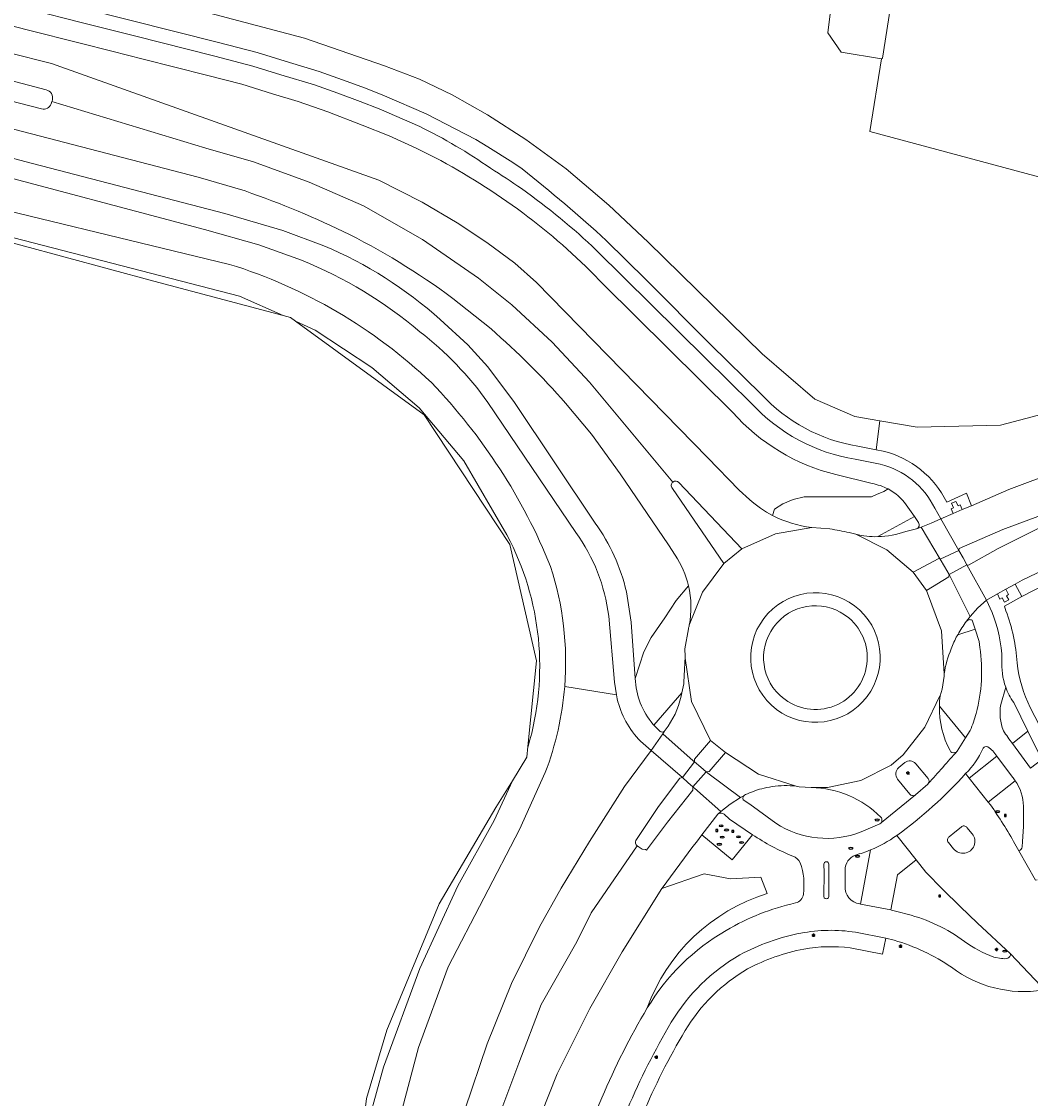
# Model space of a CAD drawing. Header units: metres. Extents: x 149984 to 156489, y 469398 to 478068.
# Tile 707 of 854: x 154388 to 154513, y 472682 to 472815. Entities that reach past the tile are written whole.
import ezdxf
from ezdxf.enums import TextEntityAlignment as Align

# ---------------------------------------------------------------- set-up
doc = ezdxf.new("R2010")
doc.units = ezdxf.units.M
doc.header["$LTSCALE"] = 0.75
for name, color, linetype, lineweight in [('B-WE-GR-BEPLANTING_CULTUUR_VASTE PLANTENVAK-GV', 252, 'Continuous', 18), ('B-WE-GR-GRAS-GV', 252, 'Continuous', 13), ('B-WE-IE-MEUBILAIR-S', 252, 'Continuous', 25), ('B-WE-OG-TERREIN_BEGROEID-GV', 252, 'Continuous', 18), ('B-WE-OG-TERREIN_ERF-GV', 252, 'Continuous', 18), ('B-WE-OG-WATER_MEER-GV', 252, 'Continuous', 18), ('B-WE-OG-WEG-GV', 252, 'Continuous', 18), ('B-WE-VH-GESLOTENVERHARDING_ASFALT-GV', 252, 'Continuous', 18), ('B-WE-VH-GESLOTENVERHARDING_BETON-GV', 252, 'Continuous', 18), ('B-WE-VH-OPENVERHARDING_BETONSTRAATSTEEN-GV', 252, 'Continuous', 18), ('B-WE-VH-OPENVERHARDING_TEGEL-GV', 252, 'Continuous', 18)]:
    doc.layers.add(name, color=color, linetype=linetype, lineweight=lineweight)
doc.styles.add('NLCS-ISO', font='NLCS-ISO.ttf')

# ---------------------------------------------------------------- blocks, each defined once
blk = doc.blocks.new('SIE-MEUBILAIR_BORD_VERKEER-SO')
blk.add_lwpolyline([(-0.5625, -0.5625), (0.5625, -0.5625), (0.5625, 0.5625), (-0.5625, 0.5625)], close=True)
at = {"style": 'NLCS-ISO'}
blk.add_text('vb', height=0.75, dxfattribs=at).set_placement((0, 0), align=Align.MIDDLE_CENTER)
blk = doc.blocks.new('SIE-MEUBILAIR_PAAL_LICHTMAST-SO')
for points in [[(-0.62, 0), (-1, 0)], [(-0.71, 0.71), (-0.44, 0.44)], [(0, 1), (0, 0.62)], [(0.44, 0.44), (0.71, 0.71)], [(1, 0), (0.62, 0)], [(-0.71, -0.71), (-0.44, -0.44)], [(0, -0.62), (0, -1)], [(0.44, -0.44), (0.71, -0.71)]]:
    blk.add_lwpolyline(points)
blk.add_circle((0, 0), 0.5)
blk = doc.blocks.new('SIE-MEUBILAIR_PUT_WATERLEIDINGPUT-SO')
blk.add_ellipse((0, 0), major_axis=(1.25, 0), ratio=0.54)
at = {"style": 'NLCS-ISO'}
blk.add_text('wl', height=0.75, dxfattribs=at).set_placement((-0.14, 0), align=Align.MIDDLE_CENTER)
blk = doc.blocks.new('SIE-MEUBILAIR_PUT_KOLK-SO')
blk.add_ellipse((0, 0), major_axis=(1.25, 0), ratio=0.54)
at = {"style": 'NLCS-ISO'}
blk.add_text('klk', height=0.75, dxfattribs=at).set_placement((0.03, 0), align=Align.MIDDLE_CENTER)
blk = doc.blocks.new('SIE-MEUBILAIR_PUT_GASPUT-SO')
blk.add_ellipse((0, 0), major_axis=(1.25, 0), ratio=0.54)
at = {"style": 'NLCS-ISO'}
blk.add_text('gas ', height=0.75, dxfattribs=at).set_placement((0.53, 0.16), align=Align.MIDDLE_CENTER)
blk = doc.blocks.new('SIE-MEUBILAIR_PUT_BRANDKRAAN-SO')
blk.add_ellipse((0, 0), major_axis=(1.25, 0), ratio=0.54)
at = {"style": 'NLCS-ISO'}
blk.add_text('bk', height=0.75, dxfattribs=at).set_placement((0.03, 0), align=Align.MIDDLE_CENTER)

msp = doc.modelspace()

# ---------------------------------------------------------------- linework, layer by layer
at = {"layer": 'B-WE-GR-BEPLANTING_CULTUUR_VASTE PLANTENVAK-GV'}
for points in [[(154490.799, 472740.944, 0.9688399), (154482.263, 472731.38)], [(154482.263, 472731.38, 1.0320413), (154490.799, 472740.944)]]:
    msp.add_lwpolyline(points, format="xyb", dxfattribs=at)
at = {"layer": 'B-WE-GR-GRAS-GV', "flags": 128}
msp.add_lwpolyline([(154358.783, 472594.718), (154400.323, 472583.605), (154418.447, 472579.24), (154421.093, 472604.507), (154422.945, 472623.822), (154429.295, 472666.552), (154431.147, 472681.501), (154433.66, 472689.968), (154440.143, 472705.578), (154447.154, 472717.484), (154449.197, 472720.794), (154450.991, 472723.702), (154451.123, 472725.018), (154452.181, 472735.608), (154448.874, 472750.028), (154438.291, 472766.035), (154422.372, 472777.624), (154421.754, 472778.074), (154420.834, 472778.318), (154404.821, 472782.572), (154382.86, 472788.525)], dxfattribs=at)
at = {"layer": 'B-WE-OG-TERREIN_BEGROEID-GV', "flags": 128}
for points in [[(154440.346, 472797.496), (154437.289, 472799.035), (154433.944, 472800.561), (154430.6, 472801.881), (154426.379, 472803.513), (154422.681, 472804.804), (154419.522, 472805.766), (154415.745, 472806.939), (154411.35, 472808.069), (154407.438, 472809.046), (154403.528, 472810.038), (154399.649, 472811.023), (154395.725, 472812.019), (154389.171, 472813.665), (154377.834, 472816.61), (154375.726, 472817.172)], [(154373.64, 472814.4), (154373.646, 472814.399), (154376.071, 472813.729), (154379.364, 472812.885), (154379.842, 472812.751), (154386.93, 472810.84), (154392.16, 472809.498), (154432.668, 472795.084), (154438.015, 472792.366), (154442.372, 472789.812), (154446.041, 472787.384), (154449.494, 472784.795), (154452.194, 472782.435), (154473.318, 472760.783), (154477.243, 472756.721), (154478.544, 472755.563)], [(154416.138, 472793.736), (154410.331, 472795.429), (154383.498, 472802.407), (154380.337, 472803.172), (154373.926, 472804.843), (154371.572, 472805.41), (154371.56, 472805.413)], [(154370.826, 472802.176), (154371.884, 472801.94), (154378.611, 472800.125), (154388.864, 472797.379), (154413.64, 472790.954), (154420.788, 472788.853), (154425.87, 472786.967)], [(154476.433, 472766.368), (154460.479, 472782.156)], [(154446.549, 472776.675), (154442.631, 472779.841)], [(154440.266, 472777.828), (154443.689, 472774.706), (154446.166, 472772.003), (154449.438, 472767.567), (154459.441, 472752.672)], [(154469.348, 472748.696), (154468.507, 472749.96), (154462.511, 472758.769), (154458.963, 472763.652), (154455.785, 472767.482)], [(154493.698, 472757.546), (154489.223, 472758.662)], [(154481.384, 472753.61), (154481.62, 472754.378), (154482.646, 472755.062), (154483.916, 472755.6), (154485.283, 472755.893), (154493.637, 472755.893), (154494.223, 472756.186), (154495.151, 472756.576), (154495.673, 472756.883)], [(154495.673, 472756.883), (154495.151, 472756.576), (154494.223, 472756.186), (154493.637, 472755.893), (154485.283, 472755.893), (154483.916, 472755.6), (154482.646, 472755.062), (154481.62, 472754.378), (154481.384, 472753.61)], [(154494.395, 472750.984), (154498.92, 472753.471), (154497.915, 472754.919)], [(154486.217, 472752.112), (154488.458, 472751.939)], [(154490.867, 472751.482), (154491.668, 472751.281)], [(154463.303, 472744.161), (154463.886, 472740.418), (154464.377, 472733.453), (154465.451, 472736.744), (154466.379, 472738.503), (154468.04, 472740.945), (154469.457, 472743.094), (154470.973, 472744.914)], [(154470.973, 472744.914), (154469.457, 472743.094), (154468.04, 472740.945), (154466.379, 472738.503), (154465.451, 472736.744), (154464.377, 472733.453)], [(154470.568, 472735.945), (154470.581, 472736.148), (154470.534, 472737.129), (154470.972, 472739.58)], [(154466.701, 472727.663), (154470.162, 472731.681), (154470.406, 472732.787)], [(154466.586, 472727.779), (154466.701, 472727.663)]]:
    msp.add_lwpolyline(points, dxfattribs=at)
at = {"layer": 'B-WE-OG-TERREIN_BEGROEID-GV'}
for points in [[(154451.119, 472790.558, 0.0361946), (154440.346, 472797.496)], [(154429.052, 472788.355, 0.0301199), (154416.138, 472793.736)], [(154460.479, 472782.156, 0.0407641), (154451.119, 472790.558)], [(154442.631, 472779.841, 0.0449399), (154429.052, 472788.355)], [(154425.87, 472786.967, -0.0824678), (154440.266, 472777.828)], [(154455.785, 472767.482, 0.0338056), (154446.549, 472776.675)], [(154489.223, 472758.662, -0.1528002), (154476.433, 472766.368)], [(154495.673, 472756.883, 0.0813591), (154493.698, 472757.546)], [(154497.915, 472754.919, 0.1174724), (154495.673, 472756.883)], [(154478.544, 472755.563, 0.0610852), (154481.384, 472753.61)], [(154481.384, 472753.61, 0.090205), (154486.217, 472752.112)], [(154459.441, 472752.672, -0.0984937), (154463.303, 472744.161)], [(154488.458, 472751.939, -0.0169604), (154490.867, 472751.482)], [(154491.668, 472751.281, 0.0634459), (154494.395, 472750.984)], [(154470.973, 472744.914, 0.0885834), (154469.348, 472748.696)], [(154471.067, 472740.023, 0.1054963), (154470.973, 472744.914)], [(154470.972, 472739.58, 0.0069371), (154471.067, 472740.023)], [(154470.406, 472732.787, -0.0056849), (154470.568, 472735.945)], [(154464.377, 472733.453, 0.1633232), (154466.586, 472727.779)]]:
    msp.add_lwpolyline(points, format="xyb", dxfattribs=at)
at = {"layer": 'B-WE-OG-TERREIN_ERF-GV', "flags": 128}
for points in [[(154514.246, 472834.724), (154504.049, 472837.584), (154499.457, 472838.852), (154498.406, 472832.574), (154501.611, 472831.457), (154500.483, 472828.217), (154497.831, 472829.14), (154497.224, 472825.511), (154497.375, 472825.487), (154494.995, 472810.161), (154494.849, 472810.075), (154493.396, 472801.098), (154524.888, 472792.657)], [(154382.86, 472788.525), (154404.821, 472782.572), (154420.834, 472778.318), (154415.456, 472780.747), (154380.124, 472789.839)], [(154448.526, 472751.204), (154443.19, 472760.369), (154437.664, 472766.913), (154431.807, 472771.915), (154424.804, 472776.526), (154422.372, 472777.624), (154438.291, 472766.035), (154448.874, 472750.028), (154452.181, 472735.608), (154451.123, 472725.018), (154451.139, 472725.055)], [(154431.533, 472679.113), (154433.254, 472685.369), (154437.757, 472697.556), (154442.442, 472707.819), (154446.952, 472715.87), (154449.197, 472720.794), (154447.154, 472717.484), (154440.143, 472705.578), (154433.66, 472689.968), (154431.147, 472681.501)]]:
    msp.add_lwpolyline(points, dxfattribs=at)
at = {"layer": 'B-WE-OG-TERREIN_ERF-GV'}
msp.add_lwpolyline([(154451.139, 472725.055, 0.1966771), (154448.526, 472751.204)], format="xyb", dxfattribs=at)
at = {"layer": 'B-WE-OG-WATER_MEER-GV', "flags": 128}
for points in [[(154385.826, 472822.605), (154423.491, 472812.619), (154433.392, 472809.217), (154437.722, 472807.548), (154441.732, 472805.61), (154446.128, 472803.137), (154450.843, 472800.102), (154455.841, 472796.474), (154461.14, 472791.964), (154466.01, 472787.417), (154480.097, 472773.611), (154486.608, 472767.982), (154491.545, 472765.848), (154494.642, 472765.31), (154499.247, 472764.51), (154509.587, 472764.758), (154517.252, 472766.777), (154524.469, 472768.988), (154530.609, 472770.612), (154540.857, 472773.054), (154558.529, 472775.039), (154575.307, 472774.241), (154590.77, 472773.013)], [(154524.888, 472792.657), (154493.396, 472801.098), (154494.849, 472810.075), (154489.879, 472810.9), (154488.225, 472813.291), (154488.537, 472815.991), (154485.859, 472816.424)], [(154414.214, 472784.663), (154377.081, 472793.613), (154373.279, 472791.115), (154371.168, 472787.082), (154370.806, 472784.175), (154372.342, 472783.838), (154373.319, 472784.895), (154374.029, 472786.237), (154374.943, 472787.965)], [(154380.124, 472789.839), (154415.456, 472780.747), (154420.834, 472778.318), (154421.754, 472778.074), (154422.372, 472777.624), (154424.804, 472776.526), (154431.807, 472771.915), (154437.664, 472766.913), (154443.19, 472760.369), (154448.526, 472751.204)], [(154451.139, 472725.055), (154451.123, 472725.018), (154450.991, 472723.702), (154449.197, 472720.794), (154446.952, 472715.87), (154442.442, 472707.819), (154437.757, 472697.556), (154433.254, 472685.369), (154431.533, 472679.113), (154420.362, 472591.875), (154420.642, 472589.554), (154419.979, 472585.647), (154419.63, 472582.507), (154419.281, 472578.286), (154417.816, 472578.111), (154415.688, 472578.321), (154414.188, 472578.914), (154413.106, 472578.984), (154411.397, 472579.542), (154409.024, 472580.205), (154406.268, 472580.902), (154394.197, 472583.798), (154380.312, 472587.112)], [(154357.3, 472592.265), (154388.896, 472584.155), (154418.425, 472576.75), (154419.161, 472576.565), (154419.303, 472575.769), (154421.152, 472575.346), (154432.858, 472665.59), (154434.82, 472677.355), (154437.596, 472687.799), (154441.25, 472697.777), (154450.08, 472714.768), (154453.259, 472721.805)]]:
    msp.add_lwpolyline(points, dxfattribs=at)
at = {"layer": 'B-WE-OG-WATER_MEER-GV'}
for points in [[(154439.168, 472770.038, 0.1148864), (154414.214, 472784.663)], [(154453.915, 472747.298, 0.0960665), (154439.168, 472770.038)], [(154448.526, 472751.204, -0.1966771), (154451.139, 472725.055)], [(154455.663, 472732.472, 0.0983415), (154453.915, 472747.298)], [(154453.259, 472721.805, 0.0716392), (154455.663, 472732.472)]]:
    msp.add_lwpolyline(points, format="xyb", dxfattribs=at)
at = {"layer": 'B-WE-OG-WEG-GV', "flags": 128}
for points in [[(154374.89, 472821.659), (154396.286, 472816.272), (154412.819, 472812.113), (154417.628, 472810.866), (154421.09, 472809.783), (154425.293, 472808.52), (154428.192, 472807.499), (154431.027, 472806.452), (154433.359, 472805.512), (154438.546, 472803.292), (154444.653, 472800.117), (154446.16, 472799.197), (154449.239, 472797.267), (154450.4, 472796.479)], [(154491.908, 472762.187), (154494.187, 472761.742), (154494.642, 472765.31), (154491.545, 472765.848), (154486.608, 472767.982), (154480.097, 472773.611), (154466.01, 472787.417), (154461.14, 472791.964), (154455.841, 472796.474), (154450.843, 472800.102), (154446.128, 472803.137), (154441.732, 472805.61), (154437.722, 472807.548), (154433.392, 472809.217), (154423.491, 472812.619), (154385.826, 472822.605)], [(154423.114, 472785.178), (154417.823, 472787.065), (154411.09, 472788.985), (154382.815, 472796.458), (154377.935, 472797.665), (154372.253, 472799.195)], [(154368.797, 472796.387), (154377.081, 472793.613), (154414.214, 472784.663)], [(154460.813, 472787.615), (154465.74, 472782.732), (154473.727, 472774.728), (154479.971, 472768.608)], [(154590.77, 472773.013), (154575.307, 472774.241), (154558.529, 472775.039), (154540.857, 472773.054), (154530.609, 472770.612), (154524.469, 472768.988), (154517.252, 472766.777), (154509.587, 472764.758), (154499.247, 472764.51), (154494.642, 472765.31), (154494.187, 472761.742), (154495.07, 472761.569)], [(154457.031, 472751.502), (154446.173, 472767.596)], [(154502.938, 472755.257), (154505.369, 472756.35), (154505.97, 472754.807), (154510.627, 472756.797), (154513.562, 472757.923), (154520.895, 472760.522), (154526.424, 472762.311), (154530.648, 472763.395), (154536.991, 472764.711), (154544.217, 472765.986), (154550.201, 472766.776), (154556.549, 472767.348), (154561.254, 472767.566), (154581.404, 472766.968)], [(154519.506, 472749.079), (154512.239, 472745.606), (154511.384, 472745.129), (154512.228, 472743.599), (154516.305, 472745.67)], [(154516.305, 472745.67), (154512.228, 472743.599), (154510.075, 472742.392), (154510.248, 472741.826)], [(154455.663, 472732.472), (154462.074, 472731.436), (154461.84, 472732.983), (154461.109, 472741.169)], [(154507.013, 472737.278), (154506.94, 472738.005), (154506.428, 472739.555), (154504.285, 472738.86), (154504.215, 472738.733)], [(154502.59, 472733.74), (154502.34, 472732.134), (154502.094, 472731.307)], [(154462.148, 472730.944), (154462.074, 472731.436), (154455.663, 472732.472)], [(154510.219, 472732.389), (154509.605, 472730.228)], [(154502.022, 472730.022), (154505.251, 472726.099), (154505.819, 472727.016)], [(154511.042, 472725.402), (154512.955, 472726.948), (154511.205, 472730.47)], [(154513.262, 472729.865), (154517.808, 472721.033)], [(154424.181, 472573.395), (154427.886, 472577.198), (154438.043, 472655.608), (154439.157, 472662.882), (154440.227, 472668.475), (154441.382, 472673.289), (154443.317, 472680.096), (154446.067, 472688.248), (154449.066, 472695.703), (154452.561, 472702.724), (154455.246, 472707.493), (154458.734, 472713.283), (154463.075, 472720.084), (154466.368, 472724.547), (154465.043, 472725.677)], [(154505.265, 472721.693), (154505.72, 472721.116), (154509.106, 472723.833), (154508.614, 472724.484)], [(154453.259, 472721.805), (154450.08, 472714.768), (154441.25, 472697.777), (154437.596, 472687.799), (154434.82, 472677.355), (154432.858, 472665.59), (154421.152, 472575.346), (154419.303, 472575.769), (154418.557, 472575.94)], [(154511.398, 472720.806), (154508.063, 472718.148), (154508.326, 472717.815)], [(154486.16, 472719.963), (154484.659, 472720.056)], [(154477.739, 472718.451), (154478.564, 472717.903), (154481.783, 472715.535)], [(154492.326, 472714.468), (154494.645, 472715.474)], [(154478.882, 472714.122), (154476.376, 472711.031), (154472.63, 472714.097), (154471.954, 472713.217), (154471.502, 472712.655), (154467.736, 472707.526), (154467.687, 472707.449), (154472.929, 472709.299), (154476.191, 472708.657), (154479.922, 472708.858), (154480.716, 472706.844)], [(154492.167, 472705.561), (154492.275, 472705.54), (154493.51, 472712.249)], [(154511.365, 472712.99), (154511.86, 472712.114)], [(154510.801, 472699.386), (154506.747, 472703.169), (154504.571, 472705.226), (154502.437, 472707.342), (154500.33, 472709.488), (154499.133, 472710.999), (154496.828, 472709.152), (154496.01, 472704.824)], [(154490.35, 472709.785), (154490.346, 472708.772), (154490.346, 472707.774)], [(154480.716, 472706.844), (154479.922, 472708.858), (154476.191, 472708.657), (154472.929, 472709.299), (154467.687, 472707.449), (154462.758, 472699.639), (154458.779, 472692.634), (154454.73, 472684.56), (154450.771, 472674.567)], [(154496.01, 472704.824), (154496.106, 472704.806), (154497.081, 472704.531), (154498.041, 472704.279)], [(154496.424, 472701.072), (154495.378, 472701.33), (154494.984, 472699.367), (154490.979, 472700.118)], [(154508.731, 472698.99), (154509.68, 472698.812)]]:
    msp.add_lwpolyline(points, dxfattribs=at)
at = {"layer": 'B-WE-OG-WEG-GV'}
for points in [[(154450.4, 472796.479, -0.0172755), (154460.813, 472787.615)], [(154414.214, 472784.663, -0.1148864), (154439.168, 472770.038)], [(154437.747, 472776.332, 0.0790047), (154423.114, 472785.178)], [(154446.173, 472767.596, 0.0716697), (154437.747, 472776.332)], [(154439.168, 472770.038, -0.0960665), (154453.915, 472747.298)], [(154479.971, 472768.608, 0.1686421), (154491.908, 472762.187)], [(154495.07, 472761.569, -0.2187711), (154502.938, 472755.257)], [(154461.109, 472741.169, 0.1267782), (154457.031, 472751.502)], [(154453.915, 472747.298, -0.0983415), (154455.663, 472732.472)], [(154510.248, 472741.826, -0.0376431), (154511.178, 472738.646)], [(154504.215, 472738.733, 0.0394145), (154503.491, 472737.104)], [(154511.178, 472738.646, -0.0374342), (154511.623, 472735.359)], [(154503.491, 472737.104, 0.076519), (154502.622, 472734.031)], [(154506.559, 472729.122, 0.103231), (154507.013, 472737.278)], [(154511.623, 472735.359, 0.0901147), (154513.262, 472729.865)], [(154502.622, 472734.031, 0.0071642), (154502.59, 472733.74)], [(154455.663, 472732.472, -0.0716392), (154453.259, 472721.805)], [(154511.205, 472730.47, -0.0657143), (154510.219, 472732.389)], [(154465.043, 472725.677, -0.1362029), (154462.148, 472730.944)], [(154502.094, 472731.307, 0.015559), (154502.022, 472730.022)], [(154509.605, 472730.228, 0.1372273), (154509.941, 472726.978)], [(154505.819, 472727.016, 0.0484567), (154506.559, 472729.122)], [(154509.941, 472726.978, 0.0168751), (154511.042, 472725.402)], [(154507.402, 472724.762, -0.0994761), (154505.265, 472721.693)], [(154507.999, 472724.975, 0.4201427), (154507.402, 472724.762)], [(154508.614, 472724.484, 0.0760077), (154507.999, 472724.975)], [(154484.313, 472720.107, 0.0699331), (154481.31, 472720.077)], [(154512.41, 472717.659, 0.1468465), (154511.398, 472720.806)], [(154477.81, 472718.926, 0.0742635), (154477.739, 472718.807)], [(154478.038, 472719.08, 0.15123), (154477.81, 472718.926)], [(154480.038, 472719.806, 0.0431254), (154478.038, 472719.08)], [(154481.31, 472720.077, 0.0257783), (154480.038, 472719.806)], [(154484.659, 472720.056, 0.0084862), (154484.313, 472720.107)], [(154494.772, 472716.303, 0.190868), (154486.16, 472719.963)], [(154477.739, 472718.807, 0.1966292), (154477.739, 472718.451)], [(154508.326, 472717.815, -0.0264156), (154511.365, 472712.99)], [(154512.264, 472712.637, 0.0278769), (154512.41, 472717.659)], [(154494.911, 472715.881, 0.2298929), (154494.772, 472716.303)], [(154481.783, 472715.535, 0.2415748), (154492.326, 472714.468)], [(154494.645, 472715.474, 0.1451684), (154494.839, 472715.638)], [(154494.839, 472715.638, 0.148522), (154494.911, 472715.881)], [(154483.905, 472711.453, -0.0463201), (154478.882, 472714.122)], [(154493.51, 472712.249, -0.0296392), (154491.623, 472711.601)], [(154511.86, 472712.114, 0.2297268), (154512.264, 472712.637)], [(154484.803, 472710.657, 0.201939), (154483.905, 472711.453)], [(154491.623, 472711.601, 0.3098517), (154490.35, 472709.785)], [(154485.188, 472706.777, 0.1193314), (154484.803, 472710.657)], [(154490.346, 472707.774, 0.3837281), (154492.167, 472705.561)], [(154480.716, 472706.844, 0.235542), (154465.887, 472692.693)], [(154465.887, 472692.693, -0.235542), (154480.716, 472706.844)], [(154475.649, 472702.282, -0.0775681), (154484.209, 472705.686)], [(154484.209, 472705.686, 0.3478012), (154485.188, 472706.777)], [(154498.041, 472704.279, -0.0986926), (154505.124, 472700.926)], [(154465.887, 472692.693, -0.1285208), (154475.649, 472702.282)], [(154490.979, 472700.118, 0.0756883), (154485.245, 472699.984)], [(154503.519, 472697.722, 0.0789608), (154496.424, 472701.072)], [(154505.124, 472700.926, 0.0737719), (154508.731, 472698.99)], [(154485.245, 472699.984, 0.0746021), (154478.298, 472697.514)], [(154510.466, 472698.843, 0.3849472), (154510.801, 472699.386)], [(154514.762, 472694.894, -0.2027824), (154503.519, 472697.722)], [(154509.68, 472698.812, 0.095372), (154510.466, 472698.843)], [(154478.298, 472697.514, 0.1275911), (154470.569, 472689.897)], [(154460.268, 472681.598, -0.034701), (154465.887, 472692.693)], [(154470.569, 472689.897, 0.0349333), (154465.269, 472679.422)], [(154453.508, 472662.212, -0.0430076), (154460.268, 472681.598)]]:
    msp.add_lwpolyline(points, format="xyb", dxfattribs=at)
at = {"layer": 'B-WE-VH-GESLOTENVERHARDING_ASFALT-GV', "flags": 128}
for points in [[(154437.733, 472801.728), (154432.7, 472803.878), (154430.368, 472804.818), (154427.607, 472805.837), (154424.708, 472806.858), (154420.564, 472808.101), (154417.102, 472809.184), (154412.377, 472810.407), (154402.45, 472812.907), (154395.851, 472814.564), (154389.719, 472816.125), (154378.459, 472819.005)], [(154377.834, 472816.61), (154389.171, 472813.665), (154395.725, 472812.019), (154399.649, 472811.023), (154403.528, 472810.038), (154407.438, 472809.046), (154411.35, 472808.069), (154415.745, 472806.939), (154419.522, 472805.766), (154422.681, 472804.804), (154426.379, 472803.513), (154430.6, 472801.881), (154433.944, 472800.561), (154437.289, 472799.035), (154440.346, 472797.496)], [(154478.544, 472755.563), (154477.243, 472756.721), (154473.318, 472760.783), (154452.194, 472782.435), (154449.494, 472784.795), (154446.041, 472787.384), (154442.372, 472789.812), (154438.015, 472792.366), (154432.668, 472795.084), (154392.16, 472809.498), (154386.93, 472810.84), (154379.842, 472812.751), (154379.364, 472812.885), (154376.071, 472813.729), (154375.29, 472810.512), (154375.836, 472810.375)], [(154375.836, 472810.375), (154391.518, 472806.239)], [(154390.944, 472803.876), (154375.236, 472807.951), (154374.709, 472808.067), (154373.926, 472804.843)], [(154373.926, 472804.843), (154380.337, 472803.172), (154383.498, 472802.407), (154410.331, 472795.429), (154416.138, 472793.736)], [(154469.06, 472757.738), (154458.743, 472770.079), (154454.099, 472775.024), (154449.132, 472779.645), (154445.009, 472782.972), (154438.094, 472787.748), (154430.78, 472791.886), (154424.065, 472794.813), (154417.185, 472797.328), (154411.292, 472799.046), (154392.235, 472804.82), (154392.143, 472804.52)], [(154392.285, 472804.981), (154392.235, 472804.82), (154411.292, 472799.046), (154417.185, 472797.328), (154424.065, 472794.813), (154430.78, 472791.886), (154438.094, 472787.748), (154445.009, 472782.972), (154449.132, 472779.645), (154454.099, 472775.024), (154458.743, 472770.079), (154469.06, 472757.738)], [(154425.87, 472786.967), (154420.788, 472788.853), (154413.64, 472790.954), (154388.864, 472797.379), (154378.611, 472800.125), (154377.935, 472797.665)], [(154377.935, 472797.665), (154382.815, 472796.458), (154411.09, 472788.985), (154417.823, 472787.065), (154423.114, 472785.178)], [(154478.777, 472767.45), (154473.072, 472773.042), (154459.607, 472786.379)], [(154460.479, 472782.156), (154476.433, 472766.368)], [(154442.631, 472779.841), (154446.549, 472776.675)], [(154459.441, 472752.672), (154449.438, 472767.567), (154446.166, 472772.003), (154443.689, 472774.706), (154440.266, 472777.828)], [(154446.173, 472767.596), (154457.031, 472751.502)], [(154455.785, 472767.482), (154458.963, 472763.652), (154462.511, 472758.769), (154468.507, 472749.96), (154469.348, 472748.696)], [(154494.707, 472759.946), (154491.616, 472760.55)], [(154469.78, 472757.666), (154477.558, 472749.485), (154481.722, 472751.345), (154486.217, 472752.112)], [(154489.223, 472758.662), (154493.698, 472757.546)], [(154513.562, 472757.923), (154510.627, 472756.797), (154505.97, 472754.807), (154504.848, 472754.328), (154503.739, 472753.854), (154502.188, 472753.191), (154504.422, 472749.292), (154504.471, 472749.53), (154509.872, 472751.874), (154514.212, 472753.47)], [(154471.067, 472740.023), (154471.082, 472740.019), (154472.728, 472744.112), (154475.335, 472747.671), (154468.99, 472756.961)], [(154497.915, 472754.919), (154498.92, 472753.471), (154499.443, 472752.717)], [(154499.182, 472751.963), (154499.769, 472752.163), (154500.994, 472752.641), (154502.188, 472753.191), (154501.451, 472754.513)], [(154498.78, 472746.609), (154501.928, 472748.301), (154502.116, 472748.216), (154499.769, 472752.163), (154499.182, 472751.963), (154499.175, 472751.961), (154497.881, 472751.628)], [(154514.716, 472752.221), (154509.301, 472749.521), (154505.604, 472747.453), (154505.416, 472747.519), (154507.826, 472743.146), (154509.187, 472743.905), (154510.243, 472744.493), (154511.384, 472745.129), (154512.239, 472745.606), (154519.506, 472749.079)], [(154488.458, 472751.939), (154486.217, 472752.112), (154481.722, 472751.345), (154477.558, 472749.485), (154475.335, 472747.671)], [(154502.622, 472734.031), (154502.276, 472739.352), (154500.436, 472744.343), (154498.78, 472746.609), (154495.497, 472749.36), (154491.668, 472751.281), (154490.867, 472751.482)], [(154491.668, 472751.281), (154495.497, 472749.36), (154498.78, 472746.609)], [(154475.335, 472747.671), (154472.728, 472744.112), (154471.082, 472740.019), (154471.067, 472740.023)], [(154503.244, 472746.289), (154503.182, 472746.031), (154500.436, 472744.343), (154502.276, 472739.352), (154502.622, 472734.031)], [(154505.375, 472740.525), (154505.835, 472741.112), (154503.244, 472746.289)], [(154464.377, 472733.453), (154463.886, 472740.418), (154463.303, 472744.161)], [(154508.532, 472741.59), (154507.826, 472743.146), (154506.786, 472742.172), (154505.835, 472741.112), (154505.375, 472740.525)], [(154461.109, 472741.169), (154461.84, 472732.983), (154462.074, 472731.436), (154462.148, 472730.944)], [(154506.066, 472740.651), (154506.428, 472739.555), (154506.94, 472738.005), (154507.013, 472737.278)], [(154470.972, 472739.58), (154470.534, 472737.129), (154470.581, 472736.148), (154470.568, 472735.945), (154471.369, 472730.585), (154473.694, 472725.763), (154475.558, 472724.271), (154479.658, 472721.606), (154484.314, 472720.113), (154484.313, 472720.107)], [(154504.215, 472738.733), (154504.285, 472738.86)], [(154473.694, 472725.763), (154471.369, 472730.585), (154470.568, 472735.945)], [(154484.659, 472720.056), (154486.16, 472719.963), (154488.178, 472719.95), (154492.297, 472720.833), (154496.061, 472722.724), (154497.553, 472723.992), (154500.213, 472727.408), (154502.074, 472731.316), (154502.094, 472731.307), (154502.34, 472732.134), (154502.59, 472733.74)], [(154470.406, 472732.787), (154470.162, 472731.681), (154470.064, 472731.239)], [(154509.605, 472730.228), (154510.219, 472732.389)], [(154502.094, 472731.307), (154502.074, 472731.316), (154500.213, 472727.408), (154497.553, 472723.992), (154496.061, 472722.724), (154492.297, 472720.833), (154488.178, 472719.95), (154486.16, 472719.963)], [(154465.043, 472725.677), (154466.368, 472724.547), (154467.787, 472726.611), (154468.002, 472726.924)], [(154467.455, 472726.904), (154466.701, 472727.663), (154466.586, 472727.779)], [(154468.002, 472726.924), (154467.787, 472726.611), (154471.574, 472723.272), (154471.736, 472723.133), (154471.743, 472723.47), (154473.694, 472725.763)], [(154505.819, 472727.016), (154505.251, 472726.099), (154504.23, 472724.451)], [(154464.476, 472713.425), (154467.259, 472717.6), (154469.897, 472721.111), (154470.233, 472721.201), (154466.368, 472724.547), (154463.075, 472720.084), (154458.734, 472713.283), (154455.246, 472707.493), (154452.561, 472702.724), (154449.066, 472695.703), (154446.067, 472688.248), (154443.317, 472680.096), (154441.382, 472673.289), (154440.227, 472668.475), (154439.157, 472662.882), (154438.043, 472655.608), (154427.886, 472577.198)], [(154484.313, 472720.107), (154484.314, 472720.113), (154479.658, 472721.606), (154475.558, 472724.271), (154473.553, 472721.955), (154473.171, 472721.9), (154473.363, 472721.735), (154477.401, 472718.705), (154477.81, 472718.926)], [(154508.614, 472724.484), (154509.106, 472723.833), (154511.054, 472721.256)], [(154513.304, 472722.359), (154511.042, 472725.402)], [(154496.985, 472722.415), (154497.744, 472723.061)], [(154499.089, 472722.907), (154500.634, 472721.074)], [(154508.326, 472717.815), (154508.063, 472718.148), (154505.72, 472721.116), (154505.265, 472721.693)], [(154500.583, 472720.379), (154499.066, 472719.066), (154499.042, 472719.046), (154494.839, 472715.638)], [(154498.362, 472719.138), (154496.851, 472720.996)], [(154450.771, 472674.567), (154454.73, 472684.56), (154458.779, 472692.634), (154462.758, 472699.639), (154467.687, 472707.449), (154467.736, 472707.526), (154471.502, 472712.655), (154471.954, 472713.217), (154472.63, 472714.097), (154474.601, 472716.661), (154474.979, 472717.001), (154471.718, 472719.874), (154471.597, 472719.981), (154471.517, 472720.053), (154471.531, 472719.648), (154468.389, 472715.663), (154465.78, 472712.194), (154465.661, 472712.275), (154465.253, 472712.345), (154464.637, 472712.754), (154458.951, 472704.449), (154457.163, 472700.873), (154452.752, 472693.124), (154450.01, 472685.852), (154446.911, 472677.627)], [(154477.81, 472718.926), (154477.401, 472718.705), (154476.147, 472717.915), (154474.979, 472717.001), (154474.601, 472716.661)], [(154494.839, 472715.638), (154499.042, 472719.046)], [(154481.783, 472715.535), (154478.564, 472717.903), (154477.739, 472718.451)], [(154475.396, 472716.644), (154476.045, 472716.045), (154478.882, 472714.122)], [(154494.645, 472715.474), (154492.326, 472714.468)], [(154503.218, 472713.871), (154503.933, 472714.452), (154504.712, 472715.066)], [(154505.427, 472715.025), (154506.075, 472714.237)], [(154496.742, 472714.016), (154499.133, 472710.999), (154500.33, 472709.488), (154502.437, 472707.342), (154504.571, 472705.226), (154506.747, 472703.169), (154510.801, 472699.386), (154515.316, 472694.64)], [(154365.34, 472120.518), (154365.489, 472123.409), (154366.324, 472135.569), (154368.469, 472146.417), (154373.357, 472173.359), (154381.94, 472219.018), (154389.928, 472265.868), (154393.027, 472286.015), (154397.796, 472316.891), (154405.067, 472374.232), (154417.585, 472470.436), (154429.506, 472561.752), (154438.566, 472632.207), (154441.546, 472655.692), (154443.454, 472666.54), (154446.911, 472677.627), (154450.01, 472685.852), (154452.752, 472693.124), (154457.163, 472700.873), (154458.951, 472704.449), (154464.637, 472712.754)], [(154503.763, 472712.385), (154503.128, 472713.175)], [(154514.095, 472708.541), (154513.906, 472708.498), (154511.86, 472712.114), (154511.365, 472712.99)], [(154511.86, 472712.114), (154513.906, 472708.498), (154514.095, 472708.541)], [(154487.73, 472706.487), (154487.749, 472709.467), (154487.733, 472710.475)], [(154488.34, 472710.47), (154488.33, 472706.477)], [(154490.346, 472707.774), (154490.346, 472708.772), (154490.35, 472709.785)], [(154498.041, 472704.279), (154497.081, 472704.531), (154496.106, 472704.806), (154496.01, 472704.824), (154492.275, 472705.54), (154492.167, 472705.561)], [(154491.645, 472702.056), (154495.378, 472701.33), (154496.424, 472701.072)], [(154509.68, 472698.812), (154508.731, 472698.99)], [(154515.316, 472694.64), (154510.801, 472699.386)]]:
    msp.add_lwpolyline(points, dxfattribs=at)
at = {"layer": 'B-WE-VH-GESLOTENVERHARDING_ASFALT-GV'}
for points in [[(154391.518, 472806.239, -0.4252117), (154392.285, 472804.981)], [(154392.143, 472804.52, -0.3849226), (154390.944, 472803.876)], [(154446.486, 472796.554, 0.0362817), (154437.733, 472801.728)], [(154440.346, 472797.496, -0.0361946), (154451.119, 472790.558)], [(154450.331, 472794.026, 0.0126558), (154446.486, 472796.554)], [(154416.138, 472793.736, -0.0301199), (154429.052, 472788.355)], [(154459.607, 472786.379, 0.0364458), (154450.331, 472794.026)], [(154451.119, 472790.558, -0.0407641), (154460.479, 472782.156)], [(154429.052, 472788.355, -0.0449399), (154442.631, 472779.841)], [(154440.266, 472777.828, 0.0824678), (154425.87, 472786.967)], [(154423.114, 472785.178, -0.0790047), (154437.747, 472776.332)], [(154437.747, 472776.332, -0.0716697), (154446.173, 472767.596)], [(154446.549, 472776.675, -0.0338056), (154455.785, 472767.482)], [(154491.616, 472760.55, -0.1678151), (154478.777, 472767.45)], [(154476.433, 472766.368, 0.1528002), (154489.223, 472758.662)], [(154501.451, 472754.513, 0.2177194), (154494.707, 472759.946)], [(154468.99, 472756.961, -0.4401762), (154469.06, 472757.738)], [(154469.06, 472757.738, -0.3943895), (154469.78, 472757.666)], [(154493.698, 472757.546, -0.0813591), (154495.673, 472756.883)], [(154495.673, 472756.883, -0.1174724), (154497.915, 472754.919)], [(154481.384, 472753.61, -0.0610852), (154478.544, 472755.563)], [(154486.217, 472752.112, -0.090205), (154481.384, 472753.61)], [(154463.303, 472744.161, 0.0984937), (154459.441, 472752.672)], [(154499.443, 472752.717, -0.483943), (154499.182, 472751.963)], [(154457.031, 472751.502, -0.1267782), (154461.109, 472741.169)], [(154490.867, 472751.482, 0.0169604), (154488.458, 472751.939)], [(154494.395, 472750.984, -0.0634459), (154491.668, 472751.281)], [(154497.881, 472751.628, -0.0826569), (154494.395, 472750.984)], [(154469.348, 472748.696, -0.0885834), (154470.973, 472744.914)], [(154470.973, 472744.914, -0.1054963), (154471.067, 472740.023)], [(154481.232, 472730.141, -0.9985004), (154492.145, 472741.918)], [(154492.145, 472741.918, -0.996388), (154481.232, 472730.141)], [(154509.754, 472735.742, 0.0940175), (154508.532, 472741.59)], [(154504.285, 472738.86, -0.0365096), (154505.375, 472740.525)], [(154505.375, 472740.525, -0.0808631), (154505.515, 472740.644)], [(154505.515, 472740.644, -0.0902448), (154505.686, 472740.709)], [(154505.686, 472740.709, -0.1736553), (154506.066, 472740.651)], [(154471.067, 472740.023, -0.0069371), (154470.972, 472739.58)], [(154503.491, 472737.104, -0.0394145), (154504.215, 472738.733)], [(154502.622, 472734.031, -0.076519), (154503.491, 472737.104)], [(154507.013, 472737.278, -0.103231), (154506.559, 472729.122)], [(154470.568, 472735.945, 0.0056849), (154470.406, 472732.787)], [(154510.219, 472732.389, -0.103525), (154509.754, 472735.742)], [(154502.59, 472733.74, -0.0071642), (154502.622, 472734.031)], [(154466.586, 472727.779, -0.1633232), (154464.377, 472733.453)], [(154462.148, 472730.944, 0.1362029), (154465.043, 472725.677)], [(154470.064, 472731.239, -0.1083808), (154468.114, 472727.07)], [(154502.022, 472730.022, -0.015559), (154502.094, 472731.307)], [(154503.345, 472724.529, -0.1294273), (154502.022, 472730.022)], [(154509.941, 472726.978, -0.1372273), (154509.605, 472730.228)], [(154506.559, 472729.122, -0.0484567), (154505.819, 472727.016)], [(154467.84, 472726.839, -0.2210567), (154467.455, 472726.904)], [(154468.002, 472726.924, -0.1076846), (154467.84, 472726.839)], [(154468.114, 472727.07, -0.108683), (154468.002, 472726.924)], [(154511.042, 472725.402, -0.0168751), (154509.941, 472726.978)], [(154500.641, 472720.445, -0.003814), (154504.23, 472724.451)], [(154504.23, 472724.451, 0.003814), (154500.641, 472720.445)], [(154503.907, 472724.272, -0.4112776), (154503.345, 472724.529)], [(154504.23, 472724.451, -0.1152014), (154503.907, 472724.272)], [(154505.265, 472721.693, 0.0994761), (154507.402, 472724.762)], [(154507.402, 472724.762, -0.4201427), (154507.999, 472724.975)], [(154507.999, 472724.975, -0.0760077), (154508.614, 472724.484)], [(154497.744, 472723.061, -0.3792331), (154499.089, 472722.907)], [(154496.851, 472720.996, -0.4101506), (154496.985, 472722.415)], [(154496.742, 472714.016, 0.0519754), (154505.265, 472721.693)], [(154505.265, 472721.693, -0.0519754), (154496.742, 472714.016)], [(154481.31, 472720.077, -0.0699331), (154484.313, 472720.107)], [(154500.641, 472720.445, -0.049231), (154500.583, 472720.379)], [(154500.634, 472721.074, -0.3386442), (154500.641, 472720.445)], [(154511.054, 472721.256, -0.0226035), (154511.398, 472720.806)], [(154511.398, 472720.806, -0.1468465), (154512.41, 472717.659)], [(154477.739, 472718.807, -0.0742635), (154477.81, 472718.926)], [(154477.81, 472718.926, -0.15123), (154478.038, 472719.08)], [(154478.038, 472719.08, -0.0431254), (154480.038, 472719.806)], [(154480.038, 472719.806, -0.0257783), (154481.31, 472720.077)], [(154484.313, 472720.107, -0.0084862), (154484.659, 472720.056)], [(154486.16, 472719.963, -0.190868), (154494.772, 472716.303)], [(154499.042, 472719.046, -0.414676), (154498.362, 472719.138)], [(154477.739, 472718.451, -0.1966292), (154477.739, 472718.807)], [(154511.365, 472712.99, 0.0264156), (154508.326, 472717.815)], [(154512.41, 472717.659, -0.0278769), (154512.264, 472712.637)], [(154474.601, 472716.661, -0.0433798), (154474.685, 472716.719)], [(154474.685, 472716.719, -0.319424), (154475.396, 472716.644)], [(154494.772, 472716.303, -0.2298929), (154494.911, 472715.881)], [(154492.326, 472714.468, -0.2415748), (154481.783, 472715.535)], [(154494.839, 472715.638, -0.1451684), (154494.645, 472715.474)], [(154494.911, 472715.881, -0.148522), (154494.839, 472715.638)], [(154504.712, 472715.066, -0.4517867), (154505.427, 472715.025)], [(154478.882, 472714.122, 0.0463201), (154483.905, 472711.453)], [(154493.51, 472712.249, 0.0549251), (154496.742, 472714.016)], [(154503.128, 472713.175, -0.4397341), (154503.218, 472713.871)], [(154506.075, 472714.237, -1.0086461), (154503.763, 472712.385)], [(154464.637, 472712.754, -0.4038668), (154464.476, 472713.425)], [(154491.623, 472711.601, 0.0296392), (154493.51, 472712.249)], [(154512.264, 472712.637, -0.2297268), (154511.86, 472712.114)], [(154483.905, 472711.453, -0.201939), (154484.803, 472710.657)], [(154490.35, 472709.785, -0.3098517), (154491.623, 472711.601)], [(154484.803, 472710.657, -0.1193314), (154485.188, 472706.777)], [(154487.733, 472710.475, -0.9934107), (154488.34, 472710.47)], [(154492.167, 472705.561, -0.3837281), (154490.346, 472707.774)], [(154484.209, 472705.686, 0.0775681), (154475.649, 472702.282)], [(154485.188, 472706.777, -0.3478012), (154484.209, 472705.686)], [(154488.33, 472706.477, -1.0166621), (154487.73, 472706.487)], [(154505.124, 472700.926, 0.0986926), (154498.041, 472704.279)], [(154475.649, 472702.282, 0.1285208), (154465.887, 472692.693)], [(154477.328, 472699.26, -0.0748218), (154484.862, 472701.944)], [(154484.862, 472701.944, -0.0869804), (154491.645, 472702.056)], [(154496.424, 472701.072, -0.0789608), (154503.519, 472697.722)], [(154508.731, 472698.99, -0.0737719), (154505.124, 472700.926)], [(154468.855, 472690.921, -0.1280042), (154477.328, 472699.26)], [(154510.801, 472699.386, -0.3849472), (154510.466, 472698.843)], [(154503.519, 472697.722, 0.2027824), (154514.762, 472694.894)], [(154510.466, 472698.843, -0.095372), (154509.68, 472698.812)], [(154465.887, 472692.693, 0.034701), (154460.268, 472681.598)], [(154463.438, 472680.219, -0.0348232), (154468.855, 472690.921)], [(154460.268, 472681.598, 0.0430076), (154453.508, 472662.212)]]:
    msp.add_lwpolyline(points, format="xyb", dxfattribs=at)
at = {"layer": 'B-WE-VH-GESLOTENVERHARDING_ASFALT-GV', "flags": 128}
for points in [[(154499.769, 472752.163), (154502.116, 472748.216), (154504.422, 472749.292), (154502.188, 472753.191), (154500.994, 472752.641)], [(154505.416, 472747.519), (154504.938, 472748.371), (154504.422, 472749.292), (154502.116, 472748.216), (154502.656, 472747.294), (154503.244, 472746.289)], [(154505.835, 472741.112), (154506.786, 472742.172), (154507.826, 472743.146), (154505.416, 472747.519), (154503.244, 472746.289)], [(154466.368, 472724.547), (154470.233, 472721.201), (154471.736, 472723.133), (154471.574, 472723.272), (154467.787, 472726.611)], [(154470.233, 472721.201), (154470.913, 472720.593), (154471.517, 472720.053), (154473.171, 472721.9), (154472.507, 472722.47), (154471.736, 472723.133)], [(154477.401, 472718.705), (154473.363, 472721.735), (154473.171, 472721.9), (154471.517, 472720.053), (154471.597, 472719.981), (154471.718, 472719.874), (154474.979, 472717.001), (154476.147, 472717.915)]]:
    msp.add_lwpolyline(points, close=True, dxfattribs=at)
at = {"layer": 'B-WE-VH-GESLOTENVERHARDING_BETON-GV'}
for points in [[(154469.06, 472757.738, 0.4401762), (154468.99, 472756.961)], [(154469.78, 472757.666, 0.3943895), (154469.06, 472757.738)], [(154499.182, 472751.963, 0.483943), (154499.443, 472752.717)], [(154494.395, 472750.984, 0.0826569), (154497.881, 472751.628)], [(154505.375, 472740.525, 0.0365096), (154504.285, 472738.86)], [(154505.515, 472740.644, 0.0808631), (154505.375, 472740.525)], [(154505.686, 472740.709, 0.0902448), (154505.515, 472740.644)], [(154506.066, 472740.651, 0.1736553), (154505.686, 472740.709)], [(154468.114, 472727.07, 0.1083808), (154470.064, 472731.239)], [(154502.022, 472730.022, 0.1294273), (154503.345, 472724.529)], [(154467.455, 472726.904, 0.2210567), (154467.84, 472726.839)], [(154467.84, 472726.839, 0.1076846), (154468.002, 472726.924)], [(154468.002, 472726.924, 0.108683), (154468.114, 472727.07)], [(154503.345, 472724.529, 0.4112776), (154503.907, 472724.272)], [(154503.907, 472724.272, 0.1152014), (154504.23, 472724.451)], [(154499.089, 472722.907, 0.3792331), (154497.744, 472723.061)], [(154496.985, 472722.415, 0.4101506), (154496.851, 472720.996)], [(154500.583, 472720.379, 0.049231), (154500.641, 472720.445)], [(154500.641, 472720.445, 0.3386442), (154500.634, 472721.074)], [(154498.362, 472719.138, 0.414676), (154499.042, 472719.046)], [(154505.427, 472715.025, 0.4517867), (154504.712, 472715.066)], [(154503.218, 472713.871, 0.4397341), (154503.128, 472713.175)], [(154503.763, 472712.385, 1.0086461), (154506.075, 472714.237)], [(154464.476, 472713.425, 0.4038668), (154464.637, 472712.754)], [(154488.34, 472710.47, 0.9934107), (154487.733, 472710.475)], [(154487.73, 472706.487, 1.0166621), (154488.33, 472706.477)]]:
    msp.add_lwpolyline(points, format="xyb", dxfattribs=at)
at = {"layer": 'B-WE-VH-GESLOTENVERHARDING_BETON-GV', "flags": 128}
for points in [[(154468.99, 472756.961), (154475.335, 472747.671), (154477.558, 472749.485), (154469.78, 472757.666)], [(154499.443, 472752.717), (154498.92, 472753.471), (154494.395, 472750.984)], [(154497.881, 472751.628), (154499.175, 472751.961), (154499.182, 472751.963)], [(154504.285, 472738.86), (154506.428, 472739.555), (154506.066, 472740.651)], [(154470.064, 472731.239), (154470.162, 472731.681), (154466.701, 472727.663), (154467.455, 472726.904)], [(154504.23, 472724.451), (154505.251, 472726.099), (154502.022, 472730.022)], [(154497.744, 472723.061), (154496.985, 472722.415)], [(154500.634, 472721.074), (154499.089, 472722.907)], [(154464.637, 472712.754), (154465.253, 472712.345), (154465.661, 472712.275), (154465.78, 472712.194), (154468.389, 472715.663), (154471.531, 472719.648), (154471.517, 472720.053), (154470.913, 472720.593), (154470.233, 472721.201), (154469.897, 472721.111), (154467.259, 472717.6), (154464.476, 472713.425)], [(154496.851, 472720.996), (154498.362, 472719.138)], [(154499.042, 472719.046), (154499.066, 472719.066), (154500.583, 472720.379)], [(154504.712, 472715.066), (154503.933, 472714.452), (154503.218, 472713.871)], [(154506.075, 472714.237), (154505.427, 472715.025)], [(154503.128, 472713.175), (154503.763, 472712.385)], [(154487.733, 472710.475), (154487.749, 472709.467), (154487.73, 472706.487)], [(154488.33, 472706.477), (154488.34, 472710.47)]]:
    msp.add_lwpolyline(points, dxfattribs=at)
for points in [[(154504.938, 472748.371), (154505.416, 472747.519), (154505.604, 472747.453), (154509.301, 472749.521), (154514.716, 472752.221), (154514.855, 472752.642), (154514.654, 472753.229), (154514.212, 472753.47), (154509.872, 472751.874), (154504.471, 472749.53), (154504.422, 472749.292)], [(154502.656, 472747.294), (154502.116, 472748.216), (154501.928, 472748.301), (154498.78, 472746.609), (154500.436, 472744.343), (154503.182, 472746.031), (154503.244, 472746.289)], [(154475.558, 472724.271), (154473.694, 472725.763), (154471.743, 472723.47), (154471.736, 472723.133), (154472.507, 472722.47), (154473.171, 472721.9), (154473.553, 472721.955)]]:
    msp.add_lwpolyline(points, close=True, dxfattribs=at)
at = {"layer": 'B-WE-VH-OPENVERHARDING_BETONSTRAATSTEEN-GV', "flags": 128}
for points in [[(154488.537, 472815.991), (154488.225, 472813.291), (154489.879, 472810.9), (154494.849, 472810.075), (154494.995, 472810.161), (154497.375, 472825.487)], [(154391.518, 472806.239), (154375.836, 472810.375), (154375.29, 472810.512), (154372.654, 472811.195)], [(154372.105, 472808.739), (154372.115, 472808.736), (154374.709, 472808.067), (154375.236, 472807.951), (154390.944, 472803.876)], [(154392.143, 472804.52), (154392.235, 472804.82), (154392.285, 472804.981)]]:
    msp.add_lwpolyline(points, dxfattribs=at)
at = {"layer": 'B-WE-VH-OPENVERHARDING_BETONSTRAATSTEEN-GV'}
for points in [[(154392.285, 472804.981, 0.4252117), (154391.518, 472806.239)], [(154390.944, 472803.876, 0.3849226), (154392.143, 472804.52)], [(154492.145, 472741.918, 0.9985004), (154481.232, 472730.141)], [(154482.263, 472731.38, -0.9688399), (154490.799, 472740.944)], [(154481.232, 472730.141, 0.996388), (154492.145, 472741.918)], [(154490.799, 472740.944, -1.0320413), (154482.263, 472731.38)]]:
    msp.add_lwpolyline(points, format="xyb", dxfattribs=at)
at = {"layer": 'B-WE-VH-OPENVERHARDING_TEGEL-GV', "flags": 128}
for points in [[(154450.4, 472796.479), (154449.239, 472797.267), (154446.16, 472799.197), (154444.653, 472800.117), (154438.546, 472803.292), (154433.359, 472805.512), (154431.027, 472806.452), (154428.192, 472807.499), (154425.293, 472808.52), (154421.09, 472809.783), (154417.628, 472810.866), (154412.819, 472812.113), (154396.286, 472816.272), (154374.89, 472821.659), (154375.21, 472825.182), (154375.223, 472825.328), (154373.709, 472825.536), (154373.688, 472825.385), (154373.446, 472823.624), (154373.371, 472822.858)], [(154375.433, 472819.803), (154378.459, 472819.005), (154389.719, 472816.125), (154395.851, 472814.564), (154402.45, 472812.907), (154412.377, 472810.407), (154417.102, 472809.184), (154420.564, 472808.101), (154424.708, 472806.858), (154427.607, 472805.837), (154430.368, 472804.818), (154432.7, 472803.878), (154437.733, 472801.728)], [(154479.971, 472768.608), (154473.727, 472774.728), (154465.74, 472782.732), (154460.813, 472787.615)], [(154459.607, 472786.379), (154473.072, 472773.042), (154478.777, 472767.45)], [(154495.07, 472761.569), (154494.187, 472761.742), (154491.908, 472762.187)], [(154491.616, 472760.55), (154494.707, 472759.946)], [(154501.451, 472754.513), (154502.188, 472753.191), (154503.739, 472753.854), (154503.477, 472754.429), (154503.755, 472754.557), (154503.529, 472755.108), (154504.062, 472755.338), (154504.319, 472754.796), (154504.584, 472754.901), (154504.848, 472754.328), (154505.97, 472754.807), (154505.369, 472756.35), (154502.938, 472755.257)], [(154510.248, 472741.826), (154510.075, 472742.392), (154512.228, 472743.599), (154511.384, 472745.129), (154510.243, 472744.493), (154510.573, 472743.844), (154510.319, 472743.685), (154510.614, 472743.176), (154510.078, 472742.892), (154509.787, 472743.416), (154509.508, 472743.274), (154509.188, 472743.902), (154509.187, 472743.905), (154507.826, 472743.146)], [(154507.826, 472743.146), (154508.532, 472741.59)], [(154511.205, 472730.47), (154512.955, 472726.948), (154514.696, 472723.444), (154515.308, 472722.213), (154516.141, 472720.537), (154517.191, 472718.813), (154521.966, 472710.973), (154522.77, 472709.653), (154524.099, 472710.6), (154522.954, 472712.498), (154517.808, 472721.033), (154513.262, 472729.865)], [(154511.054, 472721.256), (154509.106, 472723.833), (154505.72, 472721.116)], [(154505.72, 472721.116), (154508.063, 472718.148), (154511.398, 472720.806)], [(154474.601, 472716.661), (154472.63, 472714.097), (154476.376, 472711.031), (154478.882, 472714.122)], [(154478.882, 472714.122), (154476.045, 472716.045), (154475.396, 472716.644)], [(154496.01, 472704.824), (154496.828, 472709.152), (154499.133, 472710.999), (154496.742, 472714.016)], [(154493.51, 472712.249), (154492.275, 472705.54), (154496.01, 472704.824)], [(154490.979, 472700.118), (154494.984, 472699.367), (154495.378, 472701.33), (154491.645, 472702.056)]]:
    msp.add_lwpolyline(points, dxfattribs=at)
at = {"layer": 'B-WE-VH-OPENVERHARDING_TEGEL-GV'}
for points in [[(154437.733, 472801.728, -0.0362817), (154446.486, 472796.554)], [(154446.486, 472796.554, -0.0126558), (154450.331, 472794.026)], [(154460.813, 472787.615, 0.0172755), (154450.4, 472796.479)], [(154450.331, 472794.026, -0.0364458), (154459.607, 472786.379)], [(154491.908, 472762.187, -0.1686421), (154479.971, 472768.608)], [(154478.777, 472767.45, 0.1678151), (154491.616, 472760.55)], [(154502.938, 472755.257, 0.2187711), (154495.07, 472761.569)], [(154494.707, 472759.946, -0.2177194), (154501.451, 472754.513)], [(154508.532, 472741.59, -0.0940175), (154509.754, 472735.742)], [(154511.178, 472738.646, 0.0376431), (154510.248, 472741.826)], [(154511.623, 472735.359, 0.0374342), (154511.178, 472738.646)], [(154509.754, 472735.742, 0.103525), (154510.219, 472732.389)], [(154513.262, 472729.865, -0.0901147), (154511.623, 472735.359)], [(154510.219, 472732.389, 0.0657143), (154511.205, 472730.47)], [(154511.398, 472720.806, 0.0226035), (154511.054, 472721.256)], [(154474.685, 472716.719, 0.0433798), (154474.601, 472716.661)], [(154475.396, 472716.644, 0.319424), (154474.685, 472716.719)], [(154496.742, 472714.016, -0.0549251), (154493.51, 472712.249)], [(154484.862, 472701.944, 0.0748218), (154477.328, 472699.26)], [(154491.645, 472702.056, 0.0869804), (154484.862, 472701.944)], [(154485.245, 472699.984, -0.0756883), (154490.979, 472700.118)], [(154477.328, 472699.26, 0.1280042), (154468.855, 472690.921)], [(154478.298, 472697.514, -0.0746021), (154485.245, 472699.984)], [(154470.569, 472689.897, -0.1275911), (154478.298, 472697.514)], [(154468.855, 472690.921, 0.0348232), (154463.438, 472680.219)], [(154465.269, 472679.422, -0.0349333), (154470.569, 472689.897)]]:
    msp.add_lwpolyline(points, format="xyb", dxfattribs=at)
at = {"layer": 'B-WE-VH-OPENVERHARDING_TEGEL-GV', "flags": 128}
for points in [[(154503.739, 472753.854), (154504.848, 472754.328), (154504.584, 472754.901), (154504.319, 472754.796), (154504.062, 472755.338), (154503.529, 472755.108), (154503.755, 472754.557), (154503.477, 472754.429)], [(154510.573, 472743.844), (154510.243, 472744.493), (154509.187, 472743.905), (154509.188, 472743.902), (154509.508, 472743.274), (154509.787, 472743.416), (154510.078, 472742.892), (154510.614, 472743.176), (154510.319, 472743.685)], [(154513.304, 472722.359), (154514.696, 472723.444), (154512.955, 472726.948), (154511.042, 472725.402)]]:
    msp.add_lwpolyline(points, close=True, dxfattribs=at)

# ---------------------------------------------------------------- block references
at = {"layer": 'B-WE-IE-MEUBILAIR-S', "xscale": 0.2, "yscale": 0.2, "zscale": 0.2}
for name, p in [('SIE-MEUBILAIR_PAAL_LICHTMAST-SO', (154498.116, 472721.756)), ('SIE-MEUBILAIR_PUT_KOLK-SO', (154509.2, 472716.971)), ('SIE-MEUBILAIR_BORD_VERKEER-SO', (154510.178, 472716.5)), ('SIE-MEUBILAIR_PUT_GASPUT-SO', (154475.023, 472715.217)), ('SIE-MEUBILAIR_PUT_GASPUT-SO', (154475.692, 472714.712)), ('SIE-MEUBILAIR_PUT_BRANDKRAAN-SO', (154494.318, 472715.931)), ('SIE-MEUBILAIR_BORD_VERKEER-SO', (154474.488, 472714.635)), ('SIE-MEUBILAIR_PUT_GASPUT-SO', (154475.157, 472713.819)), ('SIE-MEUBILAIR_BORD_VERKEER-SO', (154476.457, 472714.531)), ('SIE-MEUBILAIR_PUT_GASPUT-SO', (154477.158, 472713.855)), ('SIE-MEUBILAIR_PUT_GASPUT-SO', (154474.795, 472712.924)), ('SIE-MEUBILAIR_PUT_GASPUT-SO', (154477.554, 472713.157)), ('SIE-MEUBILAIR_PUT_WATERLEIDINGPUT-SO', (154491.054, 472712.435)), ('SIE-MEUBILAIR_PUT_KOLK-SO', (154491.878, 472711.441)), ('SIE-MEUBILAIR_BORD_VERKEER-SO', (154502.047, 472706.538)), ('SIE-MEUBILAIR_PAAL_LICHTMAST-SO', (154486.438, 472701.692)), ('SIE-MEUBILAIR_PAAL_LICHTMAST-SO', (154497.216, 472700.332)), ('SIE-MEUBILAIR_PAAL_LICHTMAST-SO', (154509.082, 472699.93)), ('SIE-MEUBILAIR_PUT_KOLK-SO', (154510.099, 472699.726)), ('SIE-MEUBILAIR_PAAL_LICHTMAST-SO', (154466.991, 472686.617))]:
    msp.add_blockref(name, p, dxfattribs=at)

doc.saveas('drawing.dxf')
